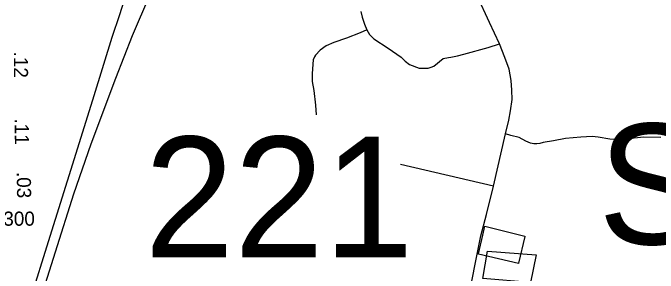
# Model space of a CAD drawing. Extents: x 2220236 to 2384410, y 720751 to 894131.
# Drawn here: x 2345249 to 2350953, y 838650 to 840953 of the extents above; entities that cross this region are included whole.
import ezdxf

# ---------------------------------------------------------------- set-up
doc = ezdxf.new("R2010")
doc.units = 0
doc.layers.add('Default', color=7, linetype='Continuous')

msp = doc.modelspace()

# ---------------------------------------------------------------- linework, layer by layer
at = {"layer": 'Default'}
msp.add_line((2349497.9, 839419.8), (2348677, 839610), dxfattribs=at)
for points in [[(2344205.1, 834289), (2344248.3, 834428.5), (2344361.2, 834793), (2344486.3, 835199.7), (2344779.5, 836134.4), (2345074.6, 837078.9), (2345279.8, 837741.8), (2345463.5, 838326.5), (2345787.9, 839351.2), (2345940.4, 839793.2), (2346159.3, 840375.9), (2346307.8, 840751.4), (2346458.3, 841113.1), (2346608.8, 841461.2), (2346743.6, 841750.6), (2346984, 842251.2), (2347103.3, 842483.9), (2347287, 842839.8), (2347408.1, 843058.8), (2347431.8, 843101.1), (2347519.9, 843258.5)], [(2344205.1, 834289), (2344248.3, 834428.5), (2344361.2, 834793), (2344486.3, 835199.7), (2344779.5, 836134.4), (2345074.6, 837078.9), (2345279.8, 837741.8), (2345463.5, 838326.5), (2345787.9, 839351.2), (2345940.4, 839793.2), (2346159.3, 840375.9), (2346307.8, 840751.4), (2346458.3, 841113.1), (2346608.8, 841461.2), (2346743.6, 841750.6), (2346984, 842251.2), (2347103.3, 842483.9), (2347287, 842839.8), (2347408.1, 843058.8), (2347431.8, 843101.1), (2347519.9, 843258.5)], [(2347367.4, 843262.9), (2347261.4, 843101.1), (2347177.5, 842972.8), (2346960.6, 842628.6), (2346845.3, 842435), (2346692.8, 842157.4), (2346569.7, 841907), (2346462.2, 841668.5), (2346350.8, 841396.7), (2346262.9, 841162), (2346190.5, 840935.2), (2346124.1, 840733.8), (2345963.8, 840217.5), (2345834.8, 839802.9), (2345621.8, 839124.4), (2345574.9, 838973.8), (2345391.2, 838377.4), (2345275.9, 838011.7), (2345066.8, 837348.8)], [(2347367.4, 843262.9), (2347261.4, 843101.1), (2347177.5, 842972.8), (2346960.6, 842628.6), (2346845.3, 842435), (2346692.8, 842157.4), (2346569.7, 841907), (2346462.2, 841668.5), (2346350.8, 841396.7), (2346262.9, 841162), (2346190.5, 840935.2), (2346124.1, 840733.8), (2345963.8, 840217.5), (2345834.8, 839802.9), (2345621.8, 839124.4), (2345574.9, 838973.8), (2345391.2, 838377.4), (2345275.9, 838011.7), (2345066.8, 837348.8)], [(2349289.4, 838487.5), (2349334.5, 838727.8), (2349385.4, 838979.8), (2349435.1, 839170.1), (2349497.9, 839419.8), (2349604.3, 839882.4), (2349632.2, 840002.8), (2349649.1, 840086.9), (2349662.4, 840186.9), (2349660.5, 840268.7), (2349654.8, 840354.4), (2349635.7, 840455.3), (2349597.7, 840558.1), (2349552, 840678.1), (2349462.5, 840866.6), (2349352.2, 841106.5), (2349163.8, 841507.7)], [(2349289.4, 838487.5), (2349334.5, 838727.8), (2349385.4, 838979.8), (2349435.1, 839170.1), (2349497.9, 839419.8), (2349604.3, 839882.4), (2349632.2, 840002.8), (2349649.1, 840086.9), (2349662.4, 840186.9), (2349660.5, 840268.7), (2349654.8, 840354.4), (2349635.7, 840455.3), (2349597.7, 840558.1), (2349552, 840678.1), (2349462.5, 840866.6), (2349352.2, 841106.5), (2349163.8, 841507.7)], [(2348324, 840963.8), (2348336.6, 840913.9), (2348357.3, 840854.1), (2348378, 840802.3)], [(2348378, 840802.3), (2348318.3, 840775.6), (2348196.9, 840728.3), (2348085.4, 840690.9), (2348019.8, 840660.2), (2347966.3, 840623.4), (2347924.8, 840577.1), (2347915, 840562.9), (2347903.2, 840536.8), (2347894.7, 840416.8), (2347895.6, 840346.8), (2347908.6, 840264.9), (2347924.2, 840137), (2347929.2, 840049.2)], [(2348378, 840802.3), (2348400.4, 840762.6), (2348438.9, 840723.1), (2348567.9, 840640.8), (2348682.8, 840562), (2348717.2, 840526.4), (2348755.5, 840495), (2348839.9, 840462), (2348881.9, 840462.5), (2348919.8, 840464.9), (2348945.8, 840471.4), (2348971.6, 840481.6), (2349052.9, 840548), (2349098.7, 840558.7), (2349121, 840561.5), (2349178.6, 840573.7), (2349234.4, 840587.7), (2349449.4, 840647.2), (2349552, 840678.1)], [(2350976.5, 839849.9), (2350826.5, 839852.1), (2350654.8, 839833.9), (2350584.9, 839831), (2350524.8, 839836.4), (2350422.7, 839853.2), (2350368.7, 839858.6), (2350270.8, 839853.4), (2350132.9, 839839.8), (2350029.3, 839820.5), (2349935.5, 839805.3), (2349907.6, 839797), (2349879.7, 839794.6), (2349853.7, 839794.3), (2349823.6, 839800.1), (2349783.3, 839817.5), (2349724.9, 839850.9), (2349649.7, 839868.4), (2349604.3, 839882.4)], [(2349404.2, 838602.8), (2349444.2, 838844.6), (2349876.1, 838812.5), (2349824.3, 838565.6), (2349404.2, 838602.8)]]:
    msp.add_lwpolyline(points, dxfattribs=at)
msp.add_lwpolyline([(2349720.2, 838738), (2349719.5, 838734.6), (2349365.8, 838818.2), (2349366.5, 838821.4), (2349402.5, 838984.5), (2349422.5, 839066.6), (2349775.8, 838976.7), (2349775, 838973.4)], close=True, dxfattribs=at)
msp.add_lwpolyline([(2349720.2, 838738), (2349719.5, 838734.6), (2349365.8, 838818.2), (2349366.5, 838821.4), (2349402.5, 838984.5), (2349422.5, 839066.6), (2349775.8, 838976.7), (2349775, 838973.4)], close=True, dxfattribs=at)
msp.add_lwpolyline([(2349720.2, 838738), (2349719.5, 838734.6), (2349365.8, 838818.2), (2349366.5, 838821.4), (2349402.5, 838984.5), (2349422.5, 839066.6), (2349775.8, 838976.7), (2349775, 838973.4)], close=True, dxfattribs=at)

# ---------------------------------------------------------------- texts
for s, rotation, p in [('.12', 270, (2345258.1, 840610)), ('.11', 270.5038, (2345264.6, 840018)), ('.03', 270.8903, (2345282.6, 839544.5))]:
    msp.add_text(s, height=125, rotation=rotation, dxfattribs=at).set_placement(p)
for s, height, p in [('S303', 1066.27, (2350422.5, 838905.4)), ('221', 1066.27, (2346411.9, 838790.6)), ('2300', 125, (2345071.2, 839069.3))]:
    msp.add_text(s, height=height, dxfattribs=at).set_placement(p)

doc.saveas('drawing.dxf')
